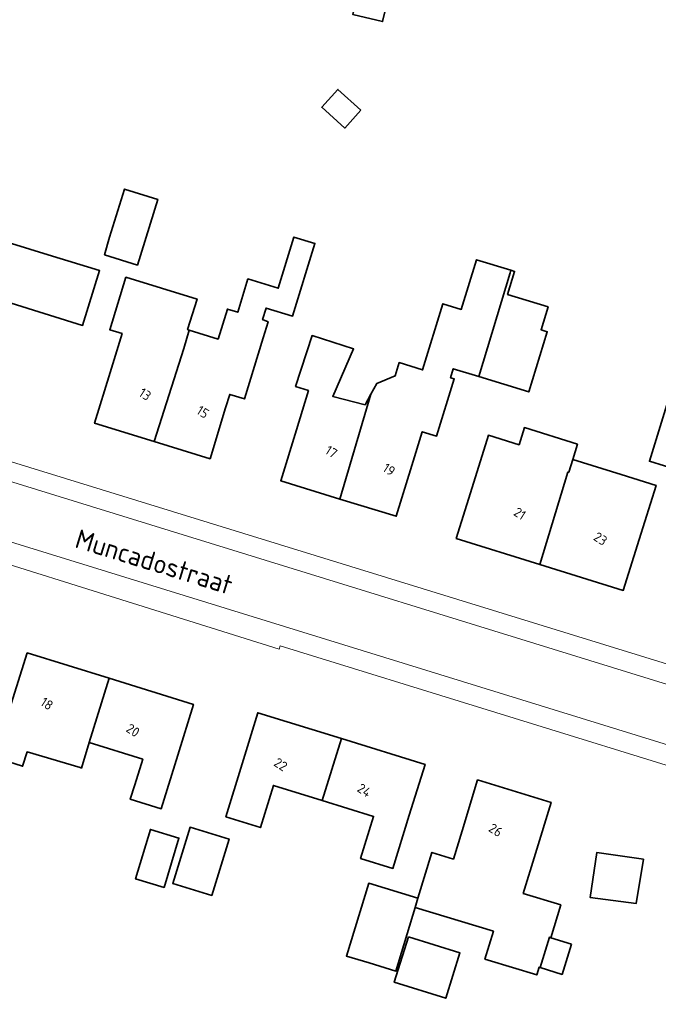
# Model space of a CAD drawing. Extents: x 184422 to 188298, y 343471 to 350189.
# Tile 386 of 513: x 187314 to 187374, y 348792 to 348885. Entities that reach past the tile are written whole.
import ezdxf
from ezdxf.enums import TextEntityAlignment as Align

# ---------------------------------------------------------------- set-up
doc = ezdxf.new("R2010")
doc.units = 0
for name, color, linetype, lineweight in [('B-WA-OG-TERREIN_ERF-GV', 252, 'Continuous', 18), ('B-WA-OG-TOPOGRAFIE-T18', 252, 'Continuous', 18), ('B-WA-VH-VERHARDING_ASFALT-GV', 252, 'Continuous', 18), ('B-WA-VH-VERHARDING_TEGEL-GV', 252, 'Continuous', 18), ('B-WE-OG-BEBOUWING-GV', 250, 'Continuous', 35), ('B-WE-OG-BEBOUWING-T18', 10, 'Continuous', 18)]:
    doc.layers.add(name, color=color, linetype=linetype, lineweight=lineweight)
doc.styles.add('NLCS-ISO-M1000-T18', font='NLCS-ISO.ttf', dxfattribs={"height": 1.8})
doc.styles.add('NLCS-ISO-M500-T18', font='NLCS-ISO.ttf', dxfattribs={"height": 0.9})

msp = doc.modelspace()

# ---------------------------------------------------------------- linework, layer by layer
at = {"layer": 'B-WA-OG-TERREIN_ERF-GV', "flags": 128}
for points in [[(187267.435, 348858.307), (187270.951, 348856.806), (187274.579, 348855.597), (187298.556, 348848.074), (187312.088, 348843.822), (187311.997, 348843.54), (187402.84, 348815.522), (187404.29, 348815.075), (187408.242, 348817.146), (187422.36, 348862.85), (187429.675, 348887.223)], [(187267.435, 348858.307), (187270.951, 348856.806), (187274.579, 348855.597), (187298.556, 348848.074), (187312.088, 348843.822), (187311.997, 348843.54), (187402.84, 348815.522), (187404.29, 348815.075), (187408.242, 348817.146), (187422.36, 348862.85), (187429.675, 348887.223)], [(187267.435, 348858.307), (187270.951, 348856.806), (187274.579, 348855.597), (187298.556, 348848.074), (187312.088, 348843.822), (187311.997, 348843.54), (187402.84, 348815.522), (187404.29, 348815.075), (187408.242, 348817.146), (187422.36, 348862.85), (187429.675, 348887.223)], [(187386.415, 348746.245), (187392.434, 348765.6), (187392.029, 348765.679), (187402.816, 348800.008), (187403.723, 348802.894), (187403.855, 348803.315), (187401.4, 348806.429), (187399.623, 348806.979), (187338.881, 348825.775), (187338.78, 348825.435), (187295.845, 348838.906), (187271.684, 348846.418), (187271.641, 348846.1)], [(187386.415, 348746.245), (187392.434, 348765.6), (187392.029, 348765.679), (187402.816, 348800.008), (187403.723, 348802.894), (187403.855, 348803.315), (187401.4, 348806.429), (187399.623, 348806.979), (187338.881, 348825.775), (187338.78, 348825.435), (187295.845, 348838.906), (187271.684, 348846.418), (187271.641, 348846.1)], [(187386.415, 348746.245), (187392.434, 348765.6), (187392.029, 348765.679), (187402.816, 348800.008), (187403.723, 348802.894), (187403.855, 348803.315), (187401.4, 348806.429), (187399.623, 348806.979), (187338.881, 348825.775), (187338.78, 348825.435), (187295.845, 348838.906), (187271.684, 348846.418), (187271.641, 348846.1)]]:
    msp.add_lwpolyline(points, dxfattribs=at)
for points in [[(187322.865, 348864.106), (187324.267, 348868.63), (187327.375, 348867.667), (187325.465, 348861.503), (187322.377, 348862.46)], [(187322.865, 348864.106), (187324.267, 348868.63), (187327.375, 348867.667), (187325.465, 348861.503), (187322.377, 348862.46)], [(187322.865, 348864.106), (187324.267, 348868.63), (187327.375, 348867.667), (187325.465, 348861.503), (187322.377, 348862.46)], [(187305.765, 348851.439), (187300.259, 348853.145), (187301.739, 348857.921), (187302.932, 348861.771), (187301.791, 348862.125), (187303.222, 348866.743), (187309.77, 348864.714), (187317.079, 348862.449), (187321.917, 348860.976), (187320.325, 348855.84), (187313.631, 348857.915), (187312.591, 348854.558), (187311.111, 348849.782)], [(187305.765, 348851.439), (187300.259, 348853.145), (187301.739, 348857.921), (187302.932, 348861.771), (187301.791, 348862.125), (187303.222, 348866.743), (187309.77, 348864.714), (187317.079, 348862.449), (187321.917, 348860.976), (187320.325, 348855.84), (187313.631, 348857.915), (187312.591, 348854.558), (187311.111, 348849.782)], [(187305.765, 348851.439), (187300.259, 348853.145), (187301.739, 348857.921), (187302.932, 348861.771), (187301.791, 348862.125), (187303.222, 348866.743), (187309.77, 348864.714), (187317.079, 348862.449), (187321.917, 348860.976), (187320.325, 348855.84), (187313.631, 348857.915), (187312.591, 348854.558), (187311.111, 348849.782)], [(187327.053, 348844.927), (187321.446, 348846.648), (187322.913, 348851.428), (187324.033, 348855.076), (187322.878, 348855.431), (187324.391, 348860.361), (187331.069, 348858.311), (187330.187, 348855.438), (187330.346, 348855.389), (187333.053, 348854.55), (187333.917, 348857.368), (187334.888, 348857.07), (187335.849, 348860.202), (187338.694, 348859.328), (187340.168, 348864.131), (187342.132, 348863.529), (187340.042, 348856.718), (187337.56, 348857.468), (187337.218, 348856.38), (187337.736, 348856.181), (187337.276, 348854.665), (187335.516, 348848.93), (187334.139, 348849.353), (187333.755, 348848.101), (187332.288, 348843.321)], [(187327.053, 348844.927), (187321.446, 348846.648), (187322.913, 348851.428), (187324.033, 348855.076), (187322.878, 348855.431), (187324.391, 348860.361), (187331.069, 348858.311), (187330.187, 348855.438), (187330.346, 348855.389), (187333.053, 348854.55), (187333.917, 348857.368), (187334.888, 348857.07), (187335.849, 348860.202), (187338.694, 348859.328), (187340.168, 348864.131), (187342.132, 348863.529), (187340.042, 348856.718), (187337.56, 348857.468), (187337.218, 348856.38), (187337.736, 348856.181), (187337.276, 348854.665), (187335.516, 348848.93), (187334.139, 348849.353), (187333.755, 348848.101), (187332.288, 348843.321)], [(187327.053, 348844.927), (187321.446, 348846.648), (187322.913, 348851.428), (187324.033, 348855.076), (187322.878, 348855.431), (187324.391, 348860.361), (187331.069, 348858.311), (187330.187, 348855.438), (187330.346, 348855.389), (187333.053, 348854.55), (187333.917, 348857.368), (187334.888, 348857.07), (187335.849, 348860.202), (187338.694, 348859.328), (187340.168, 348864.131), (187342.132, 348863.529), (187340.042, 348856.718), (187337.56, 348857.468), (187337.218, 348856.38), (187337.736, 348856.181), (187337.276, 348854.665), (187335.516, 348848.93), (187334.139, 348849.353), (187333.755, 348848.101), (187332.288, 348843.321)], [(187360.545, 348861.007), (187360.893, 348860.9), (187360.229, 348858.738), (187364.04, 348857.568), (187363.381, 348855.423), (187363.953, 348855.248), (187362.215, 348849.588), (187357.535, 348851.026), (187355.129, 348851.765), (187354.872, 348850.93), (187355.222, 348850.822), (187353.57, 348845.443), (187352.215, 348845.86), (187351.244, 348842.698), (187349.776, 348837.919), (187344.494, 348839.542), (187338.928, 348841.252), (187340.396, 348846.031), (187341.527, 348849.713), (187340.322, 348850.104), (187341.876, 348854.887), (187345.767, 348853.623), (187343.809, 348849.169), (187346.854, 348848.391), (187347.398, 348849.383), (187347.954, 348850.397), (187349.677, 348851.118), (187350.053, 348852.34), (187352.255, 348851.664), (187354.16, 348857.864), (187355.883, 348857.335), (187357.316, 348861.998)], [(187360.545, 348861.007), (187360.893, 348860.9), (187360.229, 348858.738), (187364.04, 348857.568), (187363.381, 348855.423), (187363.953, 348855.248), (187362.215, 348849.588), (187357.535, 348851.026), (187355.129, 348851.765), (187354.872, 348850.93), (187355.222, 348850.822), (187353.57, 348845.443), (187352.215, 348845.86), (187351.244, 348842.698), (187349.776, 348837.919), (187344.494, 348839.542), (187338.928, 348841.252), (187340.396, 348846.031), (187341.527, 348849.713), (187340.322, 348850.104), (187341.876, 348854.887), (187345.767, 348853.623), (187343.809, 348849.169), (187346.854, 348848.391), (187347.398, 348849.383), (187347.954, 348850.397), (187349.677, 348851.118), (187350.053, 348852.34), (187352.255, 348851.664), (187354.16, 348857.864), (187355.883, 348857.335), (187357.316, 348861.998)], [(187360.545, 348861.007), (187360.893, 348860.9), (187360.229, 348858.738), (187364.04, 348857.568), (187363.381, 348855.423), (187363.953, 348855.248), (187362.215, 348849.588), (187357.535, 348851.026), (187355.129, 348851.765), (187354.872, 348850.93), (187355.222, 348850.822), (187353.57, 348845.443), (187352.215, 348845.86), (187351.244, 348842.698), (187349.776, 348837.919), (187344.494, 348839.542), (187338.928, 348841.252), (187340.396, 348846.031), (187341.527, 348849.713), (187340.322, 348850.104), (187341.876, 348854.887), (187345.767, 348853.623), (187343.809, 348849.169), (187346.854, 348848.391), (187347.398, 348849.383), (187347.954, 348850.397), (187349.677, 348851.118), (187350.053, 348852.34), (187352.255, 348851.664), (187354.16, 348857.864), (187355.883, 348857.335), (187357.316, 348861.998)], [(187377.789, 348841.769), (187373.543, 348843.091), (187375.313, 348848.777), (187379.207, 348847.564), (187379.558, 348847.455)], [(187377.789, 348841.769), (187373.543, 348843.091), (187375.313, 348848.777), (187379.207, 348847.564), (187379.558, 348847.455)], [(187377.789, 348841.769), (187373.543, 348843.091), (187375.313, 348848.777), (187379.207, 348847.564), (187379.558, 348847.455)], [(187370.889, 348841.846), (187374.169, 348840.822), (187372.58, 348835.731), (187371.09, 348830.958), (187363.246, 348833.406), (187355.411, 348835.851), (187356.901, 348840.624), (187358.432, 348845.528), (187361.305, 348844.631), (187361.806, 348846.239), (187366.796, 348844.681), (187366.353, 348843.263)], [(187370.889, 348841.846), (187374.169, 348840.822), (187372.58, 348835.731), (187371.09, 348830.958), (187363.246, 348833.406), (187355.411, 348835.851), (187356.901, 348840.624), (187358.432, 348845.528), (187361.305, 348844.631), (187361.806, 348846.239), (187366.796, 348844.681), (187366.353, 348843.263)], [(187370.889, 348841.846), (187374.169, 348840.822), (187372.58, 348835.731), (187371.09, 348830.958), (187363.246, 348833.406), (187355.411, 348835.851), (187356.901, 348840.624), (187358.432, 348845.528), (187361.305, 348844.631), (187361.806, 348846.239), (187366.796, 348844.681), (187366.353, 348843.263)], [(187313.629, 348820.319), (187315.106, 348825.096), (187322.803, 348822.717), (187330.735, 348820.265), (187329.258, 348815.488), (187327.704, 348810.463), (187324.801, 348811.369), (187325.225, 348812.727), (187325.97, 348815.113), (187320.946, 348816.682), (187320.211, 348814.293), (187320.087, 348814.332), (187315.103, 348815.803), (187314.695, 348814.457), (187312.068, 348815.269)], [(187313.629, 348820.319), (187315.106, 348825.096), (187322.803, 348822.717), (187330.735, 348820.265), (187329.258, 348815.488), (187327.704, 348810.463), (187324.801, 348811.369), (187325.225, 348812.727), (187325.97, 348815.113), (187320.946, 348816.682), (187320.211, 348814.293), (187320.087, 348814.332), (187315.103, 348815.803), (187314.695, 348814.457), (187312.068, 348815.269)], [(187313.629, 348820.319), (187315.106, 348825.096), (187322.803, 348822.717), (187330.735, 348820.265), (187329.258, 348815.488), (187327.704, 348810.463), (187324.801, 348811.369), (187325.225, 348812.727), (187325.97, 348815.113), (187320.946, 348816.682), (187320.211, 348814.293), (187320.087, 348814.332), (187315.103, 348815.803), (187314.695, 348814.457), (187312.068, 348815.269)], [(187344.626, 348817.055), (187352.477, 348814.632), (187351.002, 348809.854), (187349.462, 348804.865), (187346.427, 348805.802), (187347.645, 348809.75), (187342.83, 348811.237), (187338.239, 348812.654), (187337.02, 348808.707), (187333.76, 348809.714), (187335.3, 348814.701), (187336.775, 348819.479)], [(187344.626, 348817.055), (187352.477, 348814.632), (187351.002, 348809.854), (187349.462, 348804.865), (187346.427, 348805.802), (187347.645, 348809.75), (187342.83, 348811.237), (187338.239, 348812.654), (187337.02, 348808.707), (187333.76, 348809.714), (187335.3, 348814.701), (187336.775, 348819.479)], [(187344.626, 348817.055), (187352.477, 348814.632), (187351.002, 348809.854), (187349.462, 348804.865), (187346.427, 348805.802), (187347.645, 348809.75), (187342.83, 348811.237), (187338.239, 348812.654), (187337.02, 348808.707), (187333.76, 348809.714), (187335.3, 348814.701), (187336.775, 348819.479)], [(187351.567, 348801.209), (187349.739, 348795.229), (187347.227, 348795.997), (187345.102, 348796.647), (187347.19, 348803.476), (187351.806, 348802.065), (187353.122, 348806.367), (187355.144, 348805.749), (187355.951, 348808.388), (187357.413, 348813.17), (187364.319, 348811.059), (187362.857, 348806.277), (187361.707, 348802.516), (187365.228, 348801.44), (187364.287, 348798.364), (187364.162, 348798.402), (187363.291, 348795.556), (187363.184, 348795.589), (187362.966, 348794.876), (187358.419, 348796.255), (187358.102, 348796.352), (187358.901, 348798.967)], [(187351.567, 348801.209), (187349.739, 348795.229), (187347.227, 348795.997), (187345.102, 348796.647), (187347.19, 348803.476), (187351.806, 348802.065), (187353.122, 348806.367), (187355.144, 348805.749), (187355.951, 348808.388), (187357.413, 348813.17), (187364.319, 348811.059), (187362.857, 348806.277), (187361.707, 348802.516), (187365.228, 348801.44), (187364.287, 348798.364), (187364.162, 348798.402), (187363.291, 348795.556), (187363.184, 348795.589), (187362.966, 348794.876), (187358.419, 348796.255), (187358.102, 348796.352), (187358.901, 348798.967)], [(187351.567, 348801.209), (187349.739, 348795.229), (187347.227, 348795.997), (187345.102, 348796.647), (187347.19, 348803.476), (187351.806, 348802.065), (187353.122, 348806.367), (187355.144, 348805.749), (187355.951, 348808.388), (187357.413, 348813.17), (187364.319, 348811.059), (187362.857, 348806.277), (187361.707, 348802.516), (187365.228, 348801.44), (187364.287, 348798.364), (187364.162, 348798.402), (187363.291, 348795.556), (187363.184, 348795.589), (187362.966, 348794.876), (187358.419, 348796.255), (187358.102, 348796.352), (187358.901, 348798.967)], [(187326.695, 348808.523), (187329.365, 348807.722), (187327.972, 348803.079), (187325.302, 348803.88)], [(187326.695, 348808.523), (187329.365, 348807.722), (187327.972, 348803.079), (187325.302, 348803.88)], [(187326.695, 348808.523), (187329.365, 348807.722), (187327.972, 348803.079), (187325.302, 348803.88)], [(187328.788, 348803.46), (187330.411, 348808.741), (187334.074, 348807.616), (187332.451, 348802.334)], [(187328.788, 348803.46), (187330.411, 348808.741), (187334.074, 348807.616), (187332.451, 348802.334)], [(187328.788, 348803.46), (187330.411, 348808.741), (187334.074, 348807.616), (187332.451, 348802.334)]]:
    msp.add_lwpolyline(points, close=True, dxfattribs=at)
at = {"layer": 'B-WA-VH-VERHARDING_ASFALT-GV', "flags": 128}
for points in [[(187402.305, 348813.789), (187297.929, 348846.003), (187273.981, 348853.366), (187270.176, 348854.701), (187266.456, 348856.259)], [(187402.305, 348813.789), (187297.929, 348846.003), (187273.981, 348853.366), (187270.176, 348854.701), (187266.456, 348856.259)], [(187402.305, 348813.789), (187297.929, 348846.003), (187273.981, 348853.366), (187270.176, 348854.701), (187266.456, 348856.259)], [(187272.131, 348848.293), (187296.412, 348840.797), (187339.274, 348827.566), (187400.177, 348808.77)], [(187272.131, 348848.293), (187296.412, 348840.797), (187339.274, 348827.566), (187400.177, 348808.77)], [(187272.131, 348848.293), (187296.412, 348840.797), (187339.274, 348827.566), (187400.177, 348808.77)]]:
    msp.add_lwpolyline(points, dxfattribs=at)
at = {"layer": 'B-WA-VH-VERHARDING_TEGEL-GV', "flags": 128}
for points in [[(187266.456, 348856.259), (187270.176, 348854.701), (187273.981, 348853.366), (187297.929, 348846.003), (187402.305, 348813.789), (187402.84, 348815.522), (187311.997, 348843.54), (187312.088, 348843.822), (187298.556, 348848.074), (187274.579, 348855.597), (187270.951, 348856.806), (187267.435, 348858.307)], [(187266.456, 348856.259), (187270.176, 348854.701), (187273.981, 348853.366), (187297.929, 348846.003), (187402.305, 348813.789), (187402.84, 348815.522), (187311.997, 348843.54), (187312.088, 348843.822), (187298.556, 348848.074), (187274.579, 348855.597), (187270.951, 348856.806), (187267.435, 348858.307)], [(187266.456, 348856.259), (187270.176, 348854.701), (187273.981, 348853.366), (187297.929, 348846.003), (187402.305, 348813.789), (187402.84, 348815.522), (187311.997, 348843.54), (187312.088, 348843.822), (187298.556, 348848.074), (187274.579, 348855.597), (187270.951, 348856.806), (187267.435, 348858.307)], [(187271.641, 348846.1), (187271.684, 348846.418), (187295.845, 348838.906), (187338.78, 348825.435), (187338.881, 348825.775), (187399.623, 348806.979), (187400.177, 348808.77), (187339.274, 348827.566), (187296.412, 348840.797), (187272.131, 348848.293)], [(187271.641, 348846.1), (187271.684, 348846.418), (187295.845, 348838.906), (187338.78, 348825.435), (187338.881, 348825.775), (187399.623, 348806.979), (187400.177, 348808.77), (187339.274, 348827.566), (187296.412, 348840.797), (187272.131, 348848.293)], [(187271.641, 348846.1), (187271.684, 348846.418), (187295.845, 348838.906), (187338.78, 348825.435), (187338.881, 348825.775), (187399.623, 348806.979), (187400.177, 348808.77), (187339.274, 348827.566), (187296.412, 348840.797), (187272.131, 348848.293)]]:
    msp.add_lwpolyline(points, dxfattribs=at)
at = {"layer": 'B-WE-OG-BEBOUWING-GV', "flags": 128}
for points in [[(187341.365, 348890.804), (187340.799, 348888.465), (187346.203, 348887.157), (187345.687, 348885.026), (187348.494, 348884.347), (187349.576, 348888.816)], [(187341.365, 348890.804), (187340.799, 348888.465), (187346.203, 348887.157), (187345.687, 348885.026), (187348.494, 348884.347), (187349.576, 348888.816)], [(187341.365, 348890.804), (187340.799, 348888.465), (187346.203, 348887.157), (187345.687, 348885.026), (187348.494, 348884.347), (187349.576, 348888.816)], [(187346.455, 348876.032), (187344.3, 348877.983), (187342.782, 348876.306), (187344.937, 348874.355)], [(187346.455, 348876.032), (187344.3, 348877.983), (187342.782, 348876.306), (187344.937, 348874.355)], [(187346.455, 348876.032), (187344.3, 348877.983), (187342.782, 348876.306), (187344.937, 348874.355)], [(187322.377, 348862.46), (187325.465, 348861.503), (187327.375, 348867.667), (187324.267, 348868.63), (187322.865, 348864.106)], [(187322.377, 348862.46), (187325.465, 348861.503), (187327.375, 348867.667), (187324.267, 348868.63), (187322.865, 348864.106)], [(187322.377, 348862.46), (187325.465, 348861.503), (187327.375, 348867.667), (187324.267, 348868.63), (187322.865, 348864.106)], [(187309.77, 348864.714), (187305.765, 348851.439), (187311.111, 348849.782), (187312.591, 348854.558), (187313.631, 348857.915), (187320.325, 348855.84), (187321.917, 348860.976), (187317.079, 348862.449)], [(187309.77, 348864.714), (187305.765, 348851.439), (187311.111, 348849.782), (187312.591, 348854.558), (187313.631, 348857.915), (187320.325, 348855.84), (187321.917, 348860.976), (187317.079, 348862.449)], [(187309.77, 348864.714), (187305.765, 348851.439), (187311.111, 348849.782), (187312.591, 348854.558), (187313.631, 348857.915), (187320.325, 348855.84), (187321.917, 348860.976), (187317.079, 348862.449)], [(187330.346, 348855.389), (187329.84, 348853.665), (187327.053, 348844.927), (187332.288, 348843.321), (187333.755, 348848.101), (187334.139, 348849.353), (187335.516, 348848.93), (187337.276, 348854.665), (187337.736, 348856.181), (187337.218, 348856.38), (187337.56, 348857.468), (187340.042, 348856.718), (187342.132, 348863.529), (187340.168, 348864.131), (187338.694, 348859.328), (187335.849, 348860.202), (187334.888, 348857.07), (187333.917, 348857.368), (187333.053, 348854.55)], [(187330.346, 348855.389), (187329.84, 348853.665), (187327.053, 348844.927), (187332.288, 348843.321), (187333.755, 348848.101), (187334.139, 348849.353), (187335.516, 348848.93), (187337.276, 348854.665), (187337.736, 348856.181), (187337.218, 348856.38), (187337.56, 348857.468), (187340.042, 348856.718), (187342.132, 348863.529), (187340.168, 348864.131), (187338.694, 348859.328), (187335.849, 348860.202), (187334.888, 348857.07), (187333.917, 348857.368), (187333.053, 348854.55)], [(187330.346, 348855.389), (187329.84, 348853.665), (187327.053, 348844.927), (187332.288, 348843.321), (187333.755, 348848.101), (187334.139, 348849.353), (187335.516, 348848.93), (187337.276, 348854.665), (187337.736, 348856.181), (187337.218, 348856.38), (187337.56, 348857.468), (187340.042, 348856.718), (187342.132, 348863.529), (187340.168, 348864.131), (187338.694, 348859.328), (187335.849, 348860.202), (187334.888, 348857.07), (187333.917, 348857.368), (187333.053, 348854.55)], [(187344.494, 348839.542), (187349.776, 348837.919), (187351.244, 348842.698), (187352.215, 348845.86), (187353.57, 348845.443), (187355.222, 348850.822), (187354.872, 348850.93), (187355.129, 348851.765), (187357.535, 348851.026), (187360.47, 348860.757), (187360.545, 348861.007), (187357.316, 348861.998), (187355.883, 348857.335), (187354.16, 348857.864), (187352.255, 348851.664), (187350.053, 348852.34), (187349.677, 348851.118), (187347.954, 348850.397), (187347.398, 348849.383)], [(187344.494, 348839.542), (187349.776, 348837.919), (187351.244, 348842.698), (187352.215, 348845.86), (187353.57, 348845.443), (187355.222, 348850.822), (187354.872, 348850.93), (187355.129, 348851.765), (187357.535, 348851.026), (187360.47, 348860.757), (187360.545, 348861.007), (187357.316, 348861.998), (187355.883, 348857.335), (187354.16, 348857.864), (187352.255, 348851.664), (187350.053, 348852.34), (187349.677, 348851.118), (187347.954, 348850.397), (187347.398, 348849.383)], [(187344.494, 348839.542), (187349.776, 348837.919), (187351.244, 348842.698), (187352.215, 348845.86), (187353.57, 348845.443), (187355.222, 348850.822), (187354.872, 348850.93), (187355.129, 348851.765), (187357.535, 348851.026), (187360.47, 348860.757), (187360.545, 348861.007), (187357.316, 348861.998), (187355.883, 348857.335), (187354.16, 348857.864), (187352.255, 348851.664), (187350.053, 348852.34), (187349.677, 348851.118), (187347.954, 348850.397), (187347.398, 348849.383)], [(187357.535, 348851.026), (187362.215, 348849.588), (187363.953, 348855.248), (187363.381, 348855.423), (187364.04, 348857.568), (187360.229, 348858.738), (187360.893, 348860.9), (187360.545, 348861.007), (187360.47, 348860.757)], [(187357.535, 348851.026), (187362.215, 348849.588), (187363.953, 348855.248), (187363.381, 348855.423), (187364.04, 348857.568), (187360.229, 348858.738), (187360.893, 348860.9), (187360.545, 348861.007), (187360.47, 348860.757)], [(187357.535, 348851.026), (187362.215, 348849.588), (187363.953, 348855.248), (187363.381, 348855.423), (187364.04, 348857.568), (187360.229, 348858.738), (187360.893, 348860.9), (187360.545, 348861.007), (187360.47, 348860.757)], [(187322.913, 348851.428), (187321.446, 348846.648), (187327.053, 348844.927), (187329.84, 348853.665), (187330.346, 348855.389), (187330.187, 348855.438), (187331.069, 348858.311), (187324.391, 348860.361), (187322.878, 348855.431), (187324.033, 348855.076)], [(187322.913, 348851.428), (187321.446, 348846.648), (187327.053, 348844.927), (187329.84, 348853.665), (187330.346, 348855.389), (187330.187, 348855.438), (187331.069, 348858.311), (187324.391, 348860.361), (187322.878, 348855.431), (187324.033, 348855.076)], [(187322.913, 348851.428), (187321.446, 348846.648), (187327.053, 348844.927), (187329.84, 348853.665), (187330.346, 348855.389), (187330.187, 348855.438), (187331.069, 348858.311), (187324.391, 348860.361), (187322.878, 348855.431), (187324.033, 348855.076)], [(187344.494, 348839.542), (187347.398, 348849.383), (187346.854, 348848.391), (187343.809, 348849.169), (187345.767, 348853.623), (187341.876, 348854.887), (187340.322, 348850.104), (187341.527, 348849.713), (187340.396, 348846.031), (187338.928, 348841.252)], [(187344.494, 348839.542), (187347.398, 348849.383), (187346.854, 348848.391), (187343.809, 348849.169), (187345.767, 348853.623), (187341.876, 348854.887), (187340.322, 348850.104), (187341.527, 348849.713), (187340.396, 348846.031), (187338.928, 348841.252)], [(187344.494, 348839.542), (187347.398, 348849.383), (187346.854, 348848.391), (187343.809, 348849.169), (187345.767, 348853.623), (187341.876, 348854.887), (187340.322, 348850.104), (187341.527, 348849.713), (187340.396, 348846.031), (187338.928, 348841.252)], [(187375.313, 348848.777), (187373.543, 348843.091), (187377.789, 348841.769), (187379.558, 348847.455), (187379.207, 348847.564)], [(187375.313, 348848.777), (187373.543, 348843.091), (187377.789, 348841.769), (187379.558, 348847.455), (187379.207, 348847.564)], [(187375.313, 348848.777), (187373.543, 348843.091), (187377.789, 348841.769), (187379.558, 348847.455), (187379.207, 348847.564)], [(187363.246, 348833.406), (187365.894, 348842.077), (187365.975, 348842.052), (187366.353, 348843.263), (187366.796, 348844.681), (187361.806, 348846.239), (187361.305, 348844.631), (187358.432, 348845.528), (187356.901, 348840.624), (187355.411, 348835.851)], [(187363.246, 348833.406), (187365.894, 348842.077), (187365.975, 348842.052), (187366.353, 348843.263), (187366.796, 348844.681), (187361.806, 348846.239), (187361.305, 348844.631), (187358.432, 348845.528), (187356.901, 348840.624), (187355.411, 348835.851)], [(187363.246, 348833.406), (187365.894, 348842.077), (187365.975, 348842.052), (187366.353, 348843.263), (187366.796, 348844.681), (187361.806, 348846.239), (187361.305, 348844.631), (187358.432, 348845.528), (187356.901, 348840.624), (187355.411, 348835.851)], [(187365.975, 348842.052), (187365.894, 348842.077), (187363.246, 348833.406), (187371.09, 348830.958), (187372.58, 348835.731), (187374.169, 348840.822), (187370.889, 348841.846), (187366.353, 348843.263)], [(187365.975, 348842.052), (187365.894, 348842.077), (187363.246, 348833.406), (187371.09, 348830.958), (187372.58, 348835.731), (187374.169, 348840.822), (187370.889, 348841.846), (187366.353, 348843.263)], [(187365.975, 348842.052), (187365.894, 348842.077), (187363.246, 348833.406), (187371.09, 348830.958), (187372.58, 348835.731), (187374.169, 348840.822), (187370.889, 348841.846), (187366.353, 348843.263)], [(187315.106, 348825.096), (187313.629, 348820.319), (187312.068, 348815.269), (187314.695, 348814.457), (187315.103, 348815.803), (187320.087, 348814.332), (187320.211, 348814.293), (187320.946, 348816.682), (187322.803, 348822.717)], [(187315.106, 348825.096), (187313.629, 348820.319), (187312.068, 348815.269), (187314.695, 348814.457), (187315.103, 348815.803), (187320.087, 348814.332), (187320.211, 348814.293), (187320.946, 348816.682), (187322.803, 348822.717)], [(187315.106, 348825.096), (187313.629, 348820.319), (187312.068, 348815.269), (187314.695, 348814.457), (187315.103, 348815.803), (187320.087, 348814.332), (187320.211, 348814.293), (187320.946, 348816.682), (187322.803, 348822.717)], [(187325.225, 348812.727), (187324.801, 348811.369), (187327.704, 348810.463), (187329.258, 348815.488), (187330.735, 348820.265), (187322.803, 348822.717), (187320.946, 348816.682), (187325.97, 348815.113)], [(187325.225, 348812.727), (187324.801, 348811.369), (187327.704, 348810.463), (187329.258, 348815.488), (187330.735, 348820.265), (187322.803, 348822.717), (187320.946, 348816.682), (187325.97, 348815.113)], [(187325.225, 348812.727), (187324.801, 348811.369), (187327.704, 348810.463), (187329.258, 348815.488), (187330.735, 348820.265), (187322.803, 348822.717), (187320.946, 348816.682), (187325.97, 348815.113)], [(187333.76, 348809.714), (187337.02, 348808.707), (187338.239, 348812.654), (187342.83, 348811.237), (187344.626, 348817.055), (187336.775, 348819.479), (187335.3, 348814.701)], [(187333.76, 348809.714), (187337.02, 348808.707), (187338.239, 348812.654), (187342.83, 348811.237), (187344.626, 348817.055), (187336.775, 348819.479), (187335.3, 348814.701)], [(187333.76, 348809.714), (187337.02, 348808.707), (187338.239, 348812.654), (187342.83, 348811.237), (187344.626, 348817.055), (187336.775, 348819.479), (187335.3, 348814.701)], [(187342.83, 348811.237), (187347.645, 348809.75), (187346.427, 348805.802), (187349.462, 348804.865), (187351.002, 348809.854), (187352.477, 348814.632), (187344.626, 348817.055)], [(187342.83, 348811.237), (187347.645, 348809.75), (187346.427, 348805.802), (187349.462, 348804.865), (187351.002, 348809.854), (187352.477, 348814.632), (187344.626, 348817.055)], [(187342.83, 348811.237), (187347.645, 348809.75), (187346.427, 348805.802), (187349.462, 348804.865), (187351.002, 348809.854), (187352.477, 348814.632), (187344.626, 348817.055)], [(187358.901, 348798.967), (187358.102, 348796.352), (187358.419, 348796.255), (187362.966, 348794.876), (187363.184, 348795.589), (187363.291, 348795.556), (187364.162, 348798.402), (187364.287, 348798.364), (187365.228, 348801.44), (187361.707, 348802.516), (187362.857, 348806.277), (187364.319, 348811.059), (187357.413, 348813.17), (187355.951, 348808.388), (187355.144, 348805.749), (187353.122, 348806.367), (187351.806, 348802.065), (187351.567, 348801.209)], [(187358.901, 348798.967), (187358.102, 348796.352), (187358.419, 348796.255), (187362.966, 348794.876), (187363.184, 348795.589), (187363.291, 348795.556), (187364.162, 348798.402), (187364.287, 348798.364), (187365.228, 348801.44), (187361.707, 348802.516), (187362.857, 348806.277), (187364.319, 348811.059), (187357.413, 348813.17), (187355.951, 348808.388), (187355.144, 348805.749), (187353.122, 348806.367), (187351.806, 348802.065), (187351.567, 348801.209)], [(187358.901, 348798.967), (187358.102, 348796.352), (187358.419, 348796.255), (187362.966, 348794.876), (187363.184, 348795.589), (187363.291, 348795.556), (187364.162, 348798.402), (187364.287, 348798.364), (187365.228, 348801.44), (187361.707, 348802.516), (187362.857, 348806.277), (187364.319, 348811.059), (187357.413, 348813.17), (187355.951, 348808.388), (187355.144, 348805.749), (187353.122, 348806.367), (187351.806, 348802.065), (187351.567, 348801.209)], [(187327.972, 348803.079), (187329.365, 348807.722), (187326.695, 348808.523), (187325.302, 348803.88)], [(187327.972, 348803.079), (187329.365, 348807.722), (187326.695, 348808.523), (187325.302, 348803.88)], [(187327.972, 348803.079), (187329.365, 348807.722), (187326.695, 348808.523), (187325.302, 348803.88)], [(187332.451, 348802.334), (187334.074, 348807.616), (187330.411, 348808.741), (187328.788, 348803.46)], [(187332.451, 348802.334), (187334.074, 348807.616), (187330.411, 348808.741), (187328.788, 348803.46)], [(187332.451, 348802.334), (187334.074, 348807.616), (187330.411, 348808.741), (187328.788, 348803.46)], [(187373, 348805.745), (187368.612, 348806.372), (187367.985, 348802.143), (187372.304, 348801.573)], [(187373, 348805.745), (187368.612, 348806.372), (187367.985, 348802.143), (187372.304, 348801.573)], [(187373, 348805.745), (187368.612, 348806.372), (187367.985, 348802.143), (187372.304, 348801.573)], [(187351.567, 348801.209), (187351.806, 348802.065), (187347.19, 348803.476), (187345.102, 348796.647), (187347.227, 348795.997), (187349.739, 348795.229)], [(187351.567, 348801.209), (187351.806, 348802.065), (187347.19, 348803.476), (187345.102, 348796.647), (187347.227, 348795.997), (187349.739, 348795.229)], [(187351.567, 348801.209), (187351.806, 348802.065), (187347.19, 348803.476), (187345.102, 348796.647), (187347.227, 348795.997), (187349.739, 348795.229)], [(187350.912, 348798.439), (187349.592, 348794.179), (187354.431, 348792.679), (187355.751, 348796.94)], [(187350.912, 348798.439), (187349.592, 348794.179), (187354.431, 348792.679), (187355.751, 348796.94)], [(187350.912, 348798.439), (187349.592, 348794.179), (187354.431, 348792.679), (187355.751, 348796.94)], [(187366.218, 348797.774), (187364.287, 348798.364), (187364.162, 348798.402), (187363.291, 348795.556), (187365.347, 348794.927)], [(187366.218, 348797.774), (187364.287, 348798.364), (187364.162, 348798.402), (187363.291, 348795.556), (187365.347, 348794.927)], [(187366.218, 348797.774), (187364.287, 348798.364), (187364.162, 348798.402), (187363.291, 348795.556), (187365.347, 348794.927)]]:
    msp.add_lwpolyline(points, close=True, dxfattribs=at)

# ---------------------------------------------------------------- texts
at = {"layer": 'B-WA-OG-TOPOGRAFIE-T18', "style": 'NLCS-ISO-M1000-T18'}
msp.add_text('Muncadostraat', height=1.8, rotation=342.9, dxfattribs=at).set_placement((187327.043, 348833.652), align=Align.MIDDLE)
msp.add_text('Muncadostraat', height=1.8, rotation=342.9, dxfattribs=at).set_placement((187327.043, 348833.652), align=Align.MIDDLE)
msp.add_text('Muncadostraat', height=1.8, rotation=342.9, dxfattribs=at).set_placement((187327.043, 348833.652), align=Align.MIDDLE)
at = {"layer": 'B-WE-OG-BEBOUWING-T18', "style": 'NLCS-ISO-M500-T18'}
for s, p in [('13', (187326.19, 348849.376)), ('13', (187326.19, 348849.376)), ('13', (187326.19, 348849.376)), ('15', (187331.612, 348847.712)), ('15', (187331.612, 348847.712)), ('15', (187331.612, 348847.712)), ('17', (187343.678, 348843.977)), ('17', (187343.678, 348843.977)), ('17', (187343.678, 348843.977)), ('19', (187349.102, 348842.311)), ('19', (187349.102, 348842.311)), ('19', (187349.102, 348842.311)), ('21', (187361.384, 348838.177)), ('21', (187361.384, 348838.177)), ('21', (187361.384, 348838.177)), ('23', (187368.956, 348835.814)), ('23', (187368.956, 348835.814)), ('23', (187368.956, 348835.814)), ('18', (187316.968, 348820.334)), ('18', (187316.968, 348820.334)), ('18', (187316.968, 348820.334)), ('20', (187325.052, 348817.835)), ('20', (187325.052, 348817.835)), ('20', (187325.052, 348817.835)), ('22', (187338.927, 348814.628)), ('22', (187338.927, 348814.628)), ('22', (187338.927, 348814.628)), ('24', (187346.778, 348812.205)), ('24', (187346.778, 348812.205)), ('24', (187346.778, 348812.205)), ('26', (187359.109, 348808.469)), ('26', (187359.109, 348808.469)), ('26', (187359.109, 348808.469))]:
    msp.add_text(s, height=0.9, rotation=327.1, dxfattribs=at).set_placement(p, align=Align.MIDDLE)

doc.saveas('drawing.dxf')
